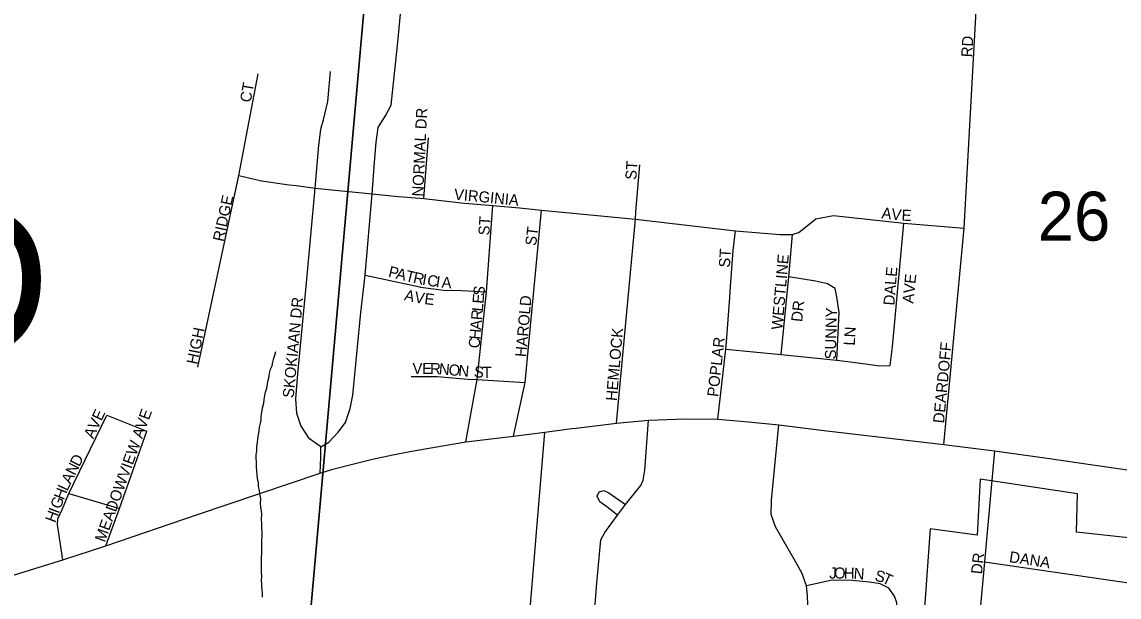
# Model space of a CAD drawing. Extents: x 0 to 1064, y 0 to 440.
# Drawn here: x 169.43 to 184.46, y 380.82 to 388.69 of the extents above; entities that cross this region are included whole.
import ezdxf

# ---------------------------------------------------------------- set-up
doc = ezdxf.new("R2010")
doc.units = 0
for name, color, linetype in [('GM_X_City_Street', 7, 'Continuous'), ('GM_X_City_Street_Text', 7, 'Continuous'), ('GM_X_Corporation', 7, 'Continuous'), ('GM_X_Minor_River', 7, 'Continuous'), ('GM_X_Section', 7, 'Continuous'), ('GM_X_Section_Text', 7, 'Continuous'), ('GM_X_State_Route', 7, 'Continuous'), ('GM_X_State_Shield', 7, 'Continuous'), ('GM_X_Township_Subdivision', 7, 'Continuous'), ('GM_X_Township_Subdivision_Text', 7, 'Continuous')]:
    doc.layers.add(name, color=color, linetype=linetype)

msp = doc.modelspace()

# ---------------------------------------------------------------- linework, layer by layer
at = {"layer": 'GM_X_City_Street'}
for points in [[(173.527, 382.873), (173.638, 382.94), (173.767, 383.077), (173.864, 383.209), (173.931, 383.401), (173.964, 383.581), (174.076, 384.712), (174.133, 385.224), (174.231, 386.337), (174.257, 386.706), (174.285, 387.043), (174.314, 387.244), (174.419, 387.412), (174.492, 387.552), (174.588, 388.459), (174.726, 389.98), (174.753, 390.096), (174.761, 390.111)], [(182.059, 382.904), (182.337, 385.868), (182.562, 389.924), (182.578, 390.106)], [(171.845, 383.963), (172.403, 386.586), (172.669, 387.981)], [(173.534, 387.239), (173.563, 387.349), (173.624, 387.6), (173.662, 388.01)], [(173.52, 382.516), (173.527, 382.735), (173.527, 382.873), (173.371, 382.984), (173.256, 383.166), (173.199, 383.331), (173.184, 383.533), (173.213, 383.874), (173.331, 385.118), (173.452, 386.416), (173.499, 387.005), (173.528, 387.218), (173.534, 387.239)], [(174.938, 386.273), (175.001, 387.104)], [(177.842, 386.09), (177.894, 386.734)], [(172.403, 386.586), (172.717, 386.515), (173.092, 386.461), (173.189, 386.449)], [(173.189, 386.449), (173.452, 386.416), (174.231, 386.337), (174.54, 386.305), (174.938, 386.273), (175.413, 386.217)], [(175.413, 386.217), (175.447, 386.213), (175.884, 386.176), (176.247, 386.147), (176.549, 386.112), (177.835, 385.992), (179.207, 385.83), (179.537, 385.805), (179.818, 385.781), (179.986, 385.78), (180.022, 385.792)], [(175.513, 382.941), (175.67, 383.795), (175.797, 384.996), (175.884, 386.176)], [(176.164, 383.022), (176.325, 383.757), (176.549, 386.112)], [(177.576, 383.196), (177.835, 385.992), (177.842, 386.09)], [(180.022, 385.792), (180.072, 385.809), (180.308, 385.995), (180.546, 386.041), (181.509, 385.935), (182.337, 385.868)], [(179.074, 384.21), (179.832, 384.14), (180.595, 384.061), (180.887, 384.022), (181.182, 383.985), (181.323, 383.987), (181.355, 384.244), (181.509, 385.935)], [(179.127, 384.919), (179.134, 385.006), (179.174, 385.562), (179.207, 385.83)], [(179.832, 384.14), (179.937, 385.202), (179.986, 385.78)], [(174.133, 385.224), (174.882, 385.064)], [(174.882, 385.064), (174.893, 385.061), (175.21, 385.018), (175.456, 385.013), (175.797, 384.996)], [(180.595, 384.061), (180.626, 384.712), (180.592, 384.929), (180.573, 385.041), (180.466, 385.103), (180.303, 385.142), (179.937, 385.202)], [(179.082, 384.311), (179.127, 384.919)], [(178.963, 383.251), (179.074, 384.21), (179.082, 384.311)], [(174.766, 383.838), (175.121, 383.838), (175.489, 383.803), (175.545, 383.8)], [(175.545, 383.8), (175.67, 383.795), (176.325, 383.757)], [(169.995, 381.326), (169.934, 381.72), (169.92, 381.811), (169.928, 381.887), (169.988, 382.027), (170.077, 382.237), (170.599, 383.306)], [(170.599, 383.306), (171.143, 383.089)], [(177.972, 372.901), (178.038, 373.651), (178.054, 373.818), (178.127, 374.688), (178.298, 376.298), (178.384, 377.33), (178.348, 377.447), (178.252, 377.579), (177.953, 377.945), (177.363, 378.646), (177.238, 378.803), (177.146, 378.959), (177.305, 381.015), (177.36, 381.603), (177.415, 381.702), (177.591, 381.94), (177.699, 382.083), (177.91, 382.346), (177.943, 382.419), (177.965, 382.557), (178.014, 383.238)], [(180.198, 380.713), (180.194, 380.839), (180.178, 380.973), (180.113, 381.151), (180.013, 381.329), (179.752, 381.778), (179.694, 381.95), (179.698, 382.144), (179.8, 383.176)], [(170.583, 381.519), (170.771, 382.03), (171.143, 383.089)], [(176.591, 377.986), (176.246, 378.388), (176.224, 378.627), (176.595, 383.075)], [(170.077, 382.237), (170.771, 382.03)], [(177.591, 381.94), (177.442, 382.051), (177.348, 382.121), (177.312, 382.2), (177.337, 382.259), (177.402, 382.275), (177.472, 382.246), (177.699, 382.083)], [(181.245, 378.657), (181.416, 380.74), (181.384, 380.829), (181.305, 380.941), (181.189, 381.001), (181.042, 381.022), (180.802, 381.043), (180.532, 381.049), (180.178, 380.973)]]:
    msp.add_lwpolyline(points, dxfattribs=at)
at = {"layer": 'GM_X_Corporation'}
msp.add_lwpolyline([(181.627, 378.121), (182.936, 377.859), (182.82, 375.899), (185.469, 375.654), (185.955, 380.923), (185.431, 381.015), (185.486, 381.532), (185.462, 381.535), (183.876, 381.705), (183.889, 382.229), (182.558, 382.431), (182.516, 381.664), (181.873, 381.752), (181.647, 378.635)], close=True, dxfattribs=at)
at = {"layer": 'GM_X_Minor_River'}
for points in [[(172.799, 383.736), (172.806, 383.785), (172.819, 383.839), (172.826, 383.881), (172.84, 383.936), (172.859, 383.984), (172.872, 384.033), (172.886, 384.087), (172.899, 384.129), (172.912, 384.178)], [(172.73, 380.817), (172.731, 380.872), (172.726, 380.915), (172.721, 380.958), (172.721, 381), (172.716, 381.043), (172.718, 381.098), (172.713, 381.158), (172.714, 381.201), (172.715, 381.244), (172.716, 381.292), (172.717, 381.353), (172.718, 381.42), (172.72, 381.481), (172.721, 381.535), (172.722, 381.596), (172.723, 381.651), (172.725, 381.706), (172.72, 381.773), (172.721, 381.821), (172.716, 381.882), (172.718, 381.949), (172.713, 381.998), (172.708, 382.047), (172.703, 382.102), (172.704, 382.162), (172.694, 382.23), (172.689, 382.278), (172.672, 382.333), (172.673, 382.382), (172.662, 382.443), (172.657, 382.492), (172.652, 382.547), (172.647, 382.602), (172.648, 382.662), (172.644, 382.723), (172.644, 382.766), (172.652, 382.821), (172.653, 382.875), (172.66, 382.936), (172.667, 382.978), (172.675, 383.045), (172.682, 383.088), (172.689, 383.142), (172.702, 383.197), (172.709, 383.239), (172.71, 383.282), (172.717, 383.324), (172.724, 383.367), (172.731, 383.409), (172.745, 383.47), (172.752, 383.524), (172.759, 383.579), (172.772, 383.621), (172.786, 383.675), (172.799, 383.736)]]:
    msp.add_lwpolyline(points, dxfattribs=at)
at = {"layer": 'GM_X_Section'}
msp.add_lwpolyline([(174.69, 395.328), (173.24, 378.953), (161.194, 379.638), (161.24, 379.825), (161.654, 380.519), (162.02, 381.209), (162.303, 381.767), (162.553, 382.422), (162.727, 382.958), (162.917, 383.651), (163.071, 384.393), (163.138, 386.186), (163.239, 386.687), (163.391, 387.344), (163.49, 387.718), (163.729, 388.465), (163.816, 388.881)], dxfattribs=at)
msp.add_lwpolyline([(191.472, 393.349), (190.108, 377.348), (173.24, 378.953), (174.69, 395.328)], close=True, dxfattribs=at)
at = {"layer": 'GM_X_State_Route'}
for points in [[(176.967, 383.124), (177.022, 383.131), (177.576, 383.196), (178.014, 383.238), (178.523, 383.257), (178.963, 383.251), (179.385, 383.215), (179.8, 383.176), (179.836, 383.171)], [(171.84, 381.946), (173.52, 382.516), (173.692, 382.567), (173.962, 382.638), (174.237, 382.705), (174.512, 382.765), (174.745, 382.811), (175.089, 382.871), (175.513, 382.941), (176.164, 383.022), (176.595, 383.075), (176.967, 383.124)], [(179.836, 383.171), (180.455, 383.093), (182.059, 382.904), (182.755, 382.821), (183.473, 382.718)], [(183.473, 382.718), (184.1, 382.627)], [(184.1, 382.627), (185.648, 382.404), (187.716, 382.087), (188.646, 381.96)], [(166.875, 380.871), (167.234, 380.884), (168.048, 380.92), (168.267, 380.933), (168.449, 380.949), (168.627, 380.966), (168.846, 381), (169.026, 381.04), (169.274, 381.102), (169.995, 381.326), (170.583, 381.519), (171.84, 381.946)]]:
    msp.add_lwpolyline(points, dxfattribs=at)
at = {"layer": 'GM_X_Township_Subdivision'}
for points in [[(182.755, 382.821), (182.616, 381.3), (182.491, 379.954)], [(182.616, 381.3), (185.502, 380.88)]]:
    msp.add_lwpolyline(points, dxfattribs=at)

# ---------------------------------------------------------------- texts
at = {"layer": 'GM_X_City_Street_Text'}
for s, height, rotation, p in [('RD', 0.1515, 86.9884, (182.448, 388.204)), ('CT', 0.1515, 80.5337, (172.568, 387.581)), ('NORMAL DR', 0.1515, 87.2424, (174.928, 386.297)), ('ST', 0.1515, 86.4254, (177.848, 386.525)), ('RIDGE', 0.1515, 77.8274, (172.195, 385.675)), ('VIRGINIA', 0.1515, 354.6426, (175.346, 386.258)), ('A', 0.152, 352.9455, (181.2, 386.004)), ('V', 0.152, 352.9455, (181.333, 385.988)), ('E', 0.152, 357.0127, (181.477, 385.971)), ('ST', 0.1515, 86.4254, (175.835, 385.765)), ('ST', 0.1515, 82.8649, (176.475, 385.62)), ('ST', 0.1515, 86.4254, (179.128, 385.324)), ('WESTLINE', 0.1515, 85.029, (179.848, 384.472)), ('P', 0.152, 346.4341, (174.443, 385.204)), ('A', 0.152, 346.4091, (174.547, 385.179)), ('T', 0.152, 346.4532, (174.676, 385.147)), ('R', 0.152, 347.5507, (174.783, 385.122)), ('I', 0.152, 350.1367, (174.908, 385.094)), ('C', 0.152, 350.9787, (174.976, 385.083)), ('I', 0.152, 351.3568, (175.095, 385.064)), ('DALE', 0.1515, 85.3615, (181.381, 384.805)), ('AVE', 0.1515, 84.0895, (181.641, 384.832)), ('A', 0.152, 356.9866, (175.178, 385.052)), ('S', 0.152, 83.18, (175.763, 384.934)), ('SKOKIAAN DR', 0.15152, 84.5872, (173.155, 383.538)), ('A', 0.152, 346.9022, (174.661, 384.884)), ('V', 0.152, 350.5123, (174.801, 384.852)), ('E', 0.152, 353.0538, (174.94, 384.829)), ('E', 0.152, 85.0373, (175.754, 384.829)), ('HAROLD', 0.1515, 85.0717, (176.341, 384.099)), ('L', 0.152, 85.0504, (175.745, 384.723)), ('DR', 0.1515, 83.9958, (180.118, 384.579)), ('SUNNY', 0.1515, 88.8071, (180.581, 384.07)), ('R', 0.152, 85.0554, (175.735, 384.604)), ('HIGH', 0.1515, 78.3678, (171.835, 383.995)), ('H', 0.152, 85.0372, (175.712, 384.338)), ('A', 0.152, 85.0549, (175.723, 384.471)), ('HEMLOCK', 0.1515, 85.0298, (177.581, 383.498)), ('LN', 0.1515, 86.9884, (180.839, 384.257)), ('C', 0.152, 85.0629, (175.701, 384.218)), ('POPLAR', 0.1515, 83.5408, (178.968, 383.553)), ('DEARDOFF', 0.1515, 84.5225, (182.061, 383.192)), ('V', 0.152, 359.9563, (174.783, 383.871)), ('E', 0.152, 359.8907, (174.916, 383.871)), ('R', 0.152, 358.4453, (175.022, 383.871)), ('N', 0.152, 355.2291, (175.14, 383.868)), ('O', 0.152, 354.7462, (175.272, 383.857)), ('N', 0.152, 354.9697, (175.406, 383.845)), ('S', 0.152, 354.3084, (175.619, 383.83)), ('T', 0.152, 359.556, (175.74, 383.819)), ('AVE', 0.1515, 65.2174, (170.411, 382.975)), ('MEADOWVIEW AVE', 0.15152, 70.2023, (170.57, 381.559)), ('N', 0.152, 63.4154, (170.16, 382.474)), ('D', 0.152, 63.4347, (170.22, 382.593)), ('L', 0.152, 64.4861, (170.055, 382.259)), ('A', 0.152, 63.4936, (170.101, 382.354)), ('H', 0.152, 68.3285, (170.007, 382.137)), ('G', 0.152, 69.3877, (169.96, 382.013)), ('H', 0.152, 69.3877, (169.89, 381.826)), ('I', 0.152, 69.4142, (169.937, 381.951)), ('J', 0.152, 359.9126, (180.49, 381.071)), ('O', 0.152, 359.9478, (180.556, 381.071)), ('H', 0.152, 358.776, (180.689, 381.071)), ('N', 0.152, 355.7119, (180.82, 381.068)), ('S', 0.152, 345.6987, (181.104, 381.045)), ('T', 0.152, 335.4385, (181.201, 381.021))]:
    msp.add_text(s, height=height, rotation=rotation, dxfattribs=at).set_placement(p)
at = {"layer": 'GM_X_Section_Text'}
msp.add_text('26', height=0.6697, rotation=0, dxfattribs=at).set_placement((183.343, 385.697))
at = {"layer": 'GM_X_State_Shield'}
msp.add_text('123D', height=2.0606, dxfattribs=at).set_placement((163.239, 384.119))
at = {"layer": 'GM_X_Township_Subdivision_Text'}
for s, rotation, p in [('DR', 83.982, (182.581, 381.126)), ('DANA', 351.2589, (182.947, 381.297))]:
    msp.add_text(s, height=0.1515, rotation=rotation, dxfattribs=at).set_placement(p)

doc.saveas('drawing.dxf')
